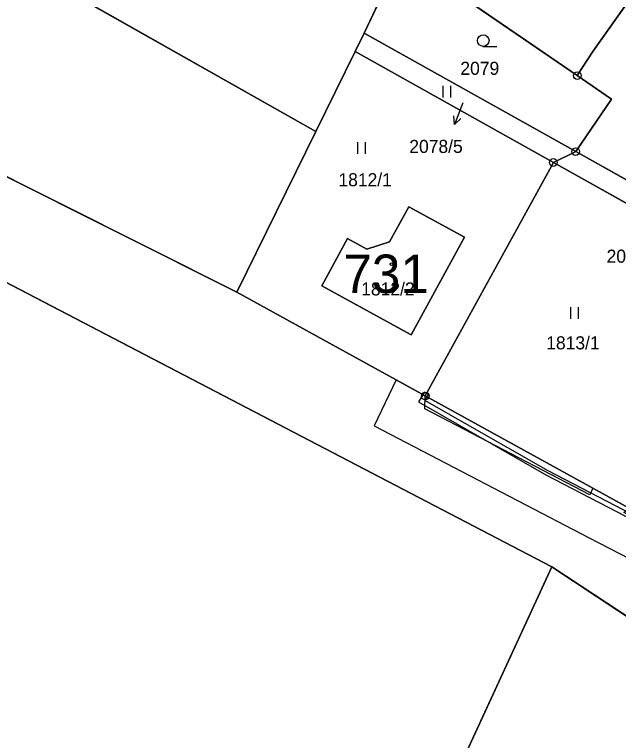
# Model space of a CAD drawing. Extents: x -689422 to -685210, y -987725 to -982160.
# Drawn here: x -687822.8 to -687744.2, y -985080 to -984985.6 of the extents above; entities that cross this region are included whole.
import ezdxf

# ---------------------------------------------------------------- set-up
doc = ezdxf.new("R2010")
doc.units = 0
for name, color, linetype in [('KN_Budovy', 7, 'Continuous'), ('KN_Budovy_cisla_domovni', 7, 'Continuous'), ('KN_Hranice_parcel', 7, 'Continuous'), ('KN_Parcelni cisla', 7, 'Continuous'), ('KN_Parcelni cisla_sipky', 7, 'Continuous'), ('KN_Polygon parcely', 7, 'Continuous'), ('KN_POZEMKY_ORNA PUDA', 7, 'Continuous'), ('KN_POZEMKY_OSTATNI PLOCHA', 7, 'Continuous'), ('KN_POZEMKY_TTP', 7, 'Continuous'), ('KN_POZEMKY_ZAHRADA', 7, 'Continuous'), ('KN_POZEMKY_ZASTAVENA PLOCHA', 7, 'Continuous'), ('KN_VYUZITI_16_ostatni plocha_silnice', 7, 'Continuous'), ('KN_Věcná břemena k části', 7, 'Continuous'), ('KN_Značky bodu BP', 7, 'Continuous'), ('KN_Značky budov', 7, 'Continuous'), ('KN_Značky kultur', 7, 'Continuous')]:
    doc.layers.add(name, color=color, linetype=linetype)

msp = doc.modelspace()

# ---------------------------------------------------------------- linework, layer by layer
at = {"layer": 'KN_Budovy'}
msp.add_lwpolyline([(-687764.2, -985014.52), (-687771.44, -985010.58), (-687773.96, -985015.13), (-687776.93, -985016.09), (-687779.43, -985014.71), (-687782.8, -985020.87), (-687771.17, -985027.24)], close=True, dxfattribs=at)
at = {"layer": 'KN_Hranice_parcel'}
for p, q in [((-687793.86, -985021.69), (-687933.07, -984951.85)), ((-687865.62, -984954.4), (-687783.57, -985000.79)), ((-687772.45, -984977.78), (-687777.28, -984988)), ((-687778.45, -984990.39), (-687777.28, -984988)), ((-687777.28, -984988), (-687749.74, -985003.39)), ((-687783.57, -985000.79), (-687778.45, -984990.39)), ((-687752.64, -985004.81), (-687778.45, -984990.39)), ((-687745.07, -984996.58), (-687749.54, -984993.51)), ((-687749.74, -985003.39), (-687745.07, -984996.58)), ((-687793.86, -985021.69), (-687783.57, -985000.79)), ((-687749.74, -985003.39), (-687752.64, -985004.81)), ((-687749.74, -985003.39), (-687724.91, -985017.26)), ((-687752.64, -985004.81), (-687769.32, -985035.17)), ((-687752.64, -985004.81), (-687726.19, -985019.59)), ((-687846.61, -985008.56), (-687752.86, -985057.38)), ((-687769.32, -985035.17), (-687793.86, -985021.69)), ((-687742.77, -985049.76), (-687769.32, -985035.17)), ((-687752.86, -985057.38), (-687729.89, -985072.56))]:
    msp.add_line(p, q, dxfattribs=at)
for points in [[(-687728.9, -984964.08), (-687747.5, -984990.39), (-687749.54, -984993.51)], [(-687749.54, -984993.51), (-687766.26, -984982.03), (-687772.45, -984977.78)], [(-687773.96, -985015.13), (-687771.44, -985010.58), (-687764.2, -985014.52), (-687771.17, -985027.24), (-687782.8, -985020.87), (-687779.43, -985014.71), (-687776.93, -985016.09), (-687773.96, -985015.13)], [(-687752.86, -985057.38), (-687787.15, -985131.76), (-687821.22, -985258.07)]]:
    msp.add_lwpolyline(points, dxfattribs=at)
at = {"layer": 'KN_Parcelni cisla_sipky'}
for p, q in [((-687764.43, -984997.05), (-687765.505, -984999.852)), ((-687765.505, -984999.852), (-687765.614, -984998.737)), ((-687765.505, -984999.852), (-687764.679, -984999.096))]:
    msp.add_line(p, q, dxfattribs=at)
at = {"layer": 'KN_Polygon parcely'}
for points in [[(-687771, -984974.71), (-687775.44, -984972.77), (-687895.54, -984885.62), (-687918.11, -984926.1), (-687920.13, -984929.58), (-687918.1, -984930.5), (-687865.62, -984954.4), (-687783.57, -985000.79), (-687778.45, -984990.39), (-687777.28, -984988), (-687772.45, -984977.78)], [(-687865.62, -984954.4), (-687879.08, -984975.02), (-687928.36, -984950.56), (-687918.1, -984930.5), (-687920.13, -984929.58), (-687933.07, -984951.85), (-687793.86, -985021.69), (-687783.57, -985000.79)], [(-687728.9, -984964.08), (-687751.7, -984947.54), (-687755.71, -984944.63), (-687762.32, -984955.08), (-687771, -984974.71), (-687772.45, -984977.78), (-687766.26, -984982.03), (-687749.54, -984993.51), (-687747.5, -984990.39)], [(-687749.54, -984993.51), (-687745.07, -984996.58), (-687749.74, -985003.39), (-687724.91, -985017.26), (-687717.76, -985021.26), (-687696.81, -984987.44), (-687728.9, -984964.08), (-687747.5, -984990.39)], [(-687772.45, -984977.78), (-687777.28, -984988), (-687749.74, -985003.39), (-687745.07, -984996.58), (-687749.54, -984993.51), (-687766.26, -984982.03)], [(-687749.74, -985003.39), (-687777.28, -984988), (-687778.45, -984990.39), (-687752.64, -985004.81)], [(-687778.45, -984990.39), (-687783.57, -985000.79), (-687793.86, -985021.69), (-687769.32, -985035.17), (-687752.64, -985004.81)], [(-687749.74, -985003.39), (-687752.64, -985004.81), (-687726.19, -985019.59), (-687724.91, -985017.26)], [(-687769.32, -985035.17), (-687742.77, -985049.76), (-687726.19, -985019.59), (-687752.64, -985004.81)], [(-687880.52, -985142.35), (-687891.19, -985213.52), (-687874.2, -985220.59), (-687853.98, -985235.32), (-687829.68, -985249.9), (-687821.22, -985258.07), (-687787.15, -985131.76), (-687752.86, -985057.38), (-687846.61, -985008.56), (-687865.57, -985059.05), (-687877.32, -985099.51)], [(-687773.96, -985015.13), (-687771.44, -985010.58), (-687764.2, -985014.52), (-687771.17, -985027.24), (-687782.8, -985020.87), (-687779.43, -985014.71), (-687776.93, -985016.09)], [(-687773.96, -985015.13), (-687776.93, -985016.09), (-687779.43, -985014.71), (-687782.8, -985020.87), (-687771.17, -985027.24), (-687764.2, -985014.52), (-687771.44, -985010.58)]]:
    msp.add_lwpolyline(points, close=True, dxfattribs=at)
for points in [[(-687537.11, -985161.39), (-687577.48, -985139.1), (-687603.25, -985125.69), (-687627.5, -985112.99), (-687648.4, -985100.74), (-687668.87, -985090.37), (-687673.16, -985088.01), (-687693.37, -985076.9), (-687714.49, -985065.3), (-687742.77, -985049.76), (-687769.32, -985035.17), (-687793.86, -985021.69), (-687933.07, -984951.85), (-688045.75, -984923.73), (-688071.7, -984917.84), (-688109.1, -984909.36), (-688135.6, -984907.8), (-688175.71, -984910.94), (-688216.8, -984914.64), (-688253.89, -984919.08), (-688291.84, -984923.63), (-688312.89, -984924.62), (-688430.45, -984936.4)], [(-687992, -984951.88), (-687951.09, -984960.09), (-687938.27, -984962.66), (-687923.44, -984968.56), (-687846.61, -985008.56), (-687752.86, -985057.38), (-687729.89, -985072.56), (-687728.8, -985073.21), (-687716.57, -985079.33), (-687711.53, -985081.85), (-687706, -985084.61), (-687705.27, -985084.98), (-687689.97, -985092.95), (-687673.84, -985101.35), (-687658.1, -985109.55), (-687636.95, -985120.57), (-687616.34, -985132.13), (-687596.16, -985141.26), (-687570.88, -985154.81), (-687553.2, -985164.2), (-687522.02, -985179.85)], [(-687725.31, -985081.49), (-687725.87, -985077.16), (-687727.21, -985075.07), (-687729.6, -985073.29), (-687729.89, -985072.56), (-687752.86, -985057.38), (-687787.15, -985131.76)]]:
    msp.add_lwpolyline(points, dxfattribs=at)
at = {"layer": 'KN_POZEMKY_ORNA PUDA'}
for p, q in [((-687846.61, -985008.56), (-687752.86, -985057.38)), ((-687752.86, -985057.38), (-687787.15, -985131.76)), ((-687787.15, -985131.76), (-687752.86, -985057.38)), ((-687752.86, -985057.38), (-687729.89, -985072.56))]:
    msp.add_line(p, q, dxfattribs=at)
at = {"layer": 'KN_POZEMKY_OSTATNI PLOCHA'}
for p, q in [((-687933.07, -984951.85), (-687793.86, -985021.69)), ((-687752.86, -985057.38), (-687846.61, -985008.56)), ((-687793.86, -985021.69), (-687769.32, -985035.17)), ((-687769.32, -985035.17), (-687742.77, -985049.76)), ((-687729.89, -985072.56), (-687752.86, -985057.38))]:
    msp.add_line(p, q, dxfattribs=at)
at = {"layer": 'KN_POZEMKY_TTP'}
for p, q in [((-687793.86, -985021.69), (-687933.07, -984951.85)), ((-687783.57, -985000.79), (-687865.62, -984954.4)), ((-687865.62, -984954.4), (-687783.57, -985000.79)), ((-687772.45, -984977.78), (-687777.28, -984988)), ((-687778.45, -984990.39), (-687777.28, -984988)), ((-687777.28, -984988), (-687778.45, -984990.39)), ((-687777.28, -984988), (-687749.74, -985003.39)), ((-687783.57, -985000.79), (-687778.45, -984990.39)), ((-687778.45, -984990.39), (-687783.57, -985000.79)), ((-687752.64, -985004.81), (-687778.45, -984990.39)), ((-687778.45, -984990.39), (-687752.64, -985004.81)), ((-687793.86, -985021.69), (-687783.57, -985000.79)), ((-687783.57, -985000.79), (-687793.86, -985021.69)), ((-687749.74, -985003.39), (-687752.64, -985004.81)), ((-687752.64, -985004.81), (-687749.74, -985003.39)), ((-687749.74, -985003.39), (-687724.91, -985017.26)), ((-687752.64, -985004.81), (-687769.32, -985035.17)), ((-687769.32, -985035.17), (-687752.64, -985004.81)), ((-687752.64, -985004.81), (-687726.19, -985019.59)), ((-687726.19, -985019.59), (-687752.64, -985004.81)), ((-687771.44, -985010.58), (-687773.96, -985015.13)), ((-687764.2, -985014.52), (-687771.44, -985010.58)), ((-687779.43, -985014.71), (-687782.8, -985020.87)), ((-687776.93, -985016.09), (-687779.43, -985014.71)), ((-687773.96, -985015.13), (-687776.93, -985016.09)), ((-687771.17, -985027.24), (-687764.2, -985014.52)), ((-687782.8, -985020.87), (-687771.17, -985027.24)), ((-687769.32, -985035.17), (-687793.86, -985021.69)), ((-687742.77, -985049.76), (-687769.32, -985035.17))]:
    msp.add_line(p, q, dxfattribs=at)
at = {"layer": 'KN_POZEMKY_ZAHRADA'}
for p, q in [((-687728.9, -984964.08), (-687747.5, -984990.39)), ((-687747.5, -984990.39), (-687728.9, -984964.08)), ((-687777.28, -984988), (-687772.45, -984977.78)), ((-687749.54, -984993.51), (-687766.26, -984982.03)), ((-687766.26, -984982.03), (-687749.54, -984993.51)), ((-687749.74, -985003.39), (-687777.28, -984988)), ((-687747.5, -984990.39), (-687749.54, -984993.51)), ((-687749.54, -984993.51), (-687747.5, -984990.39)), ((-687745.07, -984996.58), (-687749.54, -984993.51)), ((-687749.54, -984993.51), (-687745.07, -984996.58)), ((-687749.74, -985003.39), (-687745.07, -984996.58)), ((-687745.07, -984996.58), (-687749.74, -985003.39)), ((-687724.91, -985017.26), (-687749.74, -985003.39))]:
    msp.add_line(p, q, dxfattribs=at)
at = {"layer": 'KN_POZEMKY_ZASTAVENA PLOCHA'}
for p, q in [((-687773.96, -985015.13), (-687771.44, -985010.58)), ((-687771.44, -985010.58), (-687764.2, -985014.52)), ((-687782.8, -985020.87), (-687779.43, -985014.71)), ((-687779.43, -985014.71), (-687776.93, -985016.09)), ((-687776.93, -985016.09), (-687773.96, -985015.13)), ((-687764.2, -985014.52), (-687771.17, -985027.24)), ((-687771.17, -985027.24), (-687782.8, -985020.87))]:
    msp.add_line(p, q, dxfattribs=at)
at = {"layer": 'KN_VYUZITI_16_ostatni plocha_silnice'}
for p, q in [((-687933.07, -984951.85), (-687793.86, -985021.69)), ((-687752.86, -985057.38), (-687846.61, -985008.56)), ((-687793.86, -985021.69), (-687769.32, -985035.17)), ((-687769.32, -985035.17), (-687742.77, -985049.76)), ((-687729.89, -985072.56), (-687752.86, -985057.38))]:
    msp.add_line(p, q, dxfattribs=at)
at = {"layer": 'KN_Věcná břemena k části'}
for points in [[(-687769.32, -985035.17), (-687773.12, -985033.08), (-687775.95, -985039.04), (-687747.97, -985053.63), (-687719.26, -985068.44), (-687707.62, -985074.69), (-687678.5, -985090.96), (-687660.75, -985101.71), (-687631, -985118.13), (-687619.18, -985124.41), (-687620.49, -985126.7), (-687616.11, -985129.11), (-687612.28, -985122.41), (-687628.6, -985113.69), (-687658.25, -985097.38), (-687673.16, -985088.01), (-687693.37, -985076.9), (-687714.49, -985065.3), (-687718.98, -985062.83), (-687743.48, -985050.32), (-687742.77, -985049.76), (-687747.49, -985047.17), (-687747.92, -985048.02), (-687769.37, -985036.84)], [(-687769.62, -985035.01), (-687769.32, -985035.17), (-687769.14, -985034.85), (-687769.44, -985034.68)], [(-687769.14, -985034.85), (-687769.32, -985035.17), (-687769.09, -985035.3), (-687768.91, -985034.97)]]:
    msp.add_lwpolyline(points, close=True, dxfattribs=at)
msp.add_lwpolyline([(-687676.98, -985086.91), (-687688.71, -985079.78), (-687702.61, -985071.93), (-687714.46, -985065.67), (-687714.3, -985065.4), (-687714.49, -985065.3), (-687714.83, -985065.11), (-687714.98, -985065.39), (-687730.37, -985056.82), (-687753.34, -985044.89), (-687769.38, -985035.75), (-687769.09, -985035.3), (-687769.32, -985035.17), (-687769.62, -985035.01), (-687770.22, -985035.95), (-687753.62, -985045.41), (-687730.65, -985057.34), (-687715.01, -985066.06), (-687702.89, -985072.45), (-687689.01, -985080.3)], dxfattribs=at)
at = {"layer": 'KN_Značky bodu BP'}
for centre, radius in [((-687749.54, -984993.51), 0.5), ((-687749.54, -984993.51), 0.0303), ((-687749.74, -985003.39), 0.5), ((-687749.74, -985003.39), 0.0303), ((-687752.64, -985004.81), 0.5), ((-687752.64, -985004.81), 0.0303), ((-687769.32, -985035.17), 0.5), ((-687769.32, -985035.17), 0.0303)]:
    msp.add_circle(centre, radius, dxfattribs=at)
at = {"layer": 'KN_Značky budov'}
msp.add_circle((-687773.717, -985018.029), 0.175, dxfattribs=at)
at = {"layer": 'KN_Značky kultur'}
for p, q in [((-687761.773, -984989.71), (-687760.023, -984989.71)), ((-687767.011, -984996.34), (-687767.011, -984994.84)), ((-687766.01, -984996.34), (-687766.01, -984994.84)), ((-687778.101, -985003.67), (-687778.101, -985002.17)), ((-687777.1, -985003.67), (-687777.1, -985002.17)), ((-687750.361, -985025.12), (-687750.361, -985023.62)), ((-687749.36, -985025.12), (-687749.36, -985023.62))]:
    msp.add_line(p, q, dxfattribs=at)
msp.add_circle((-687761.773, -984988.96), 0.75, dxfattribs=at)

# ---------------------------------------------------------------- texts
at = {"layer": 'KN_Budovy_cisla_domovni'}
msp.add_text('731', height=5, dxfattribs=at).set_placement((-687779.992, -985021.784))
at = {"layer": 'KN_Parcelni cisla'}
for s, p in [('2079', (-687764.75, -984993.41)), ('2078/5', (-687771.397, -985003.568)), ('1812/1', (-687780.62, -985007.9)), ('2078/1', (-687745.717, -985017.84)), ('1812/2', (-687777.657, -985022.1)), ('1813/1', (-687753.577, -985029.11))]:
    msp.add_text(s, height=1.7, dxfattribs=at).set_placement(p)

doc.saveas('drawing.dxf')
